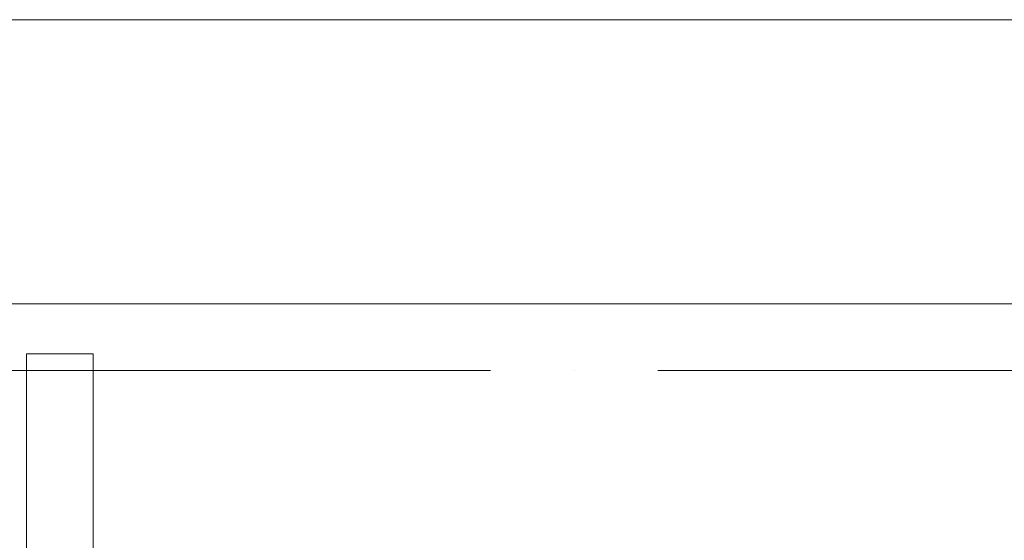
# Model space of a CAD drawing. Header units: millimetres. Extents: x -32229 to 291619, y -13689 to 125138.
# Tile 482 of 565: x 88565 to 94453, y 93034 to 96150. Entities that reach past the tile are written whole.
import ezdxf

# ---------------------------------------------------------------- set-up
doc = ezdxf.new("R2010")
doc.units = ezdxf.units.MM
doc.linetypes.add('ADSK_Линия сетки', pattern=[5000, 4000, -500, 0, -500])
for name, color, linetype, lineweight in [('A-FLOR-____-OTLN', 7, 'Continuous', 18), ('S-COLS-____-MCUT', 7, 'Continuous', 40), ('S-GRID-____-OTLN', 7, 'Continuous', 9)]:
    doc.layers.add(name, color=color, linetype=linetype, lineweight=lineweight)

# ---------------------------------------------------------------- blocks, each defined once
blk = doc.blocks.new('Наметкина 10_РД_АР_П_отсоединено_rvt-1--02 ЭМ')
at = {"layer": 'A-FLOR-____-OTLN', "color": 253, "lineweight": 13, "true_color": 0xaaaaaa}
for p, q in [((124305.3, 96150), (45535.3, 96150)), ((124305.3, 94450), (43610.3, 94450)), ((124305.3, 94450), (43835.3, 94450))]:
    blk.add_line(p, q, dxfattribs=at)
at = {"layer": 'S-COLS-____-MCUT', "color": 253, "lineweight": 15, "true_color": 0xaaaaaa}
for p, q in [((88605.3, 94150), (88605.3, 91750)), ((89005.3, 94150), (88605.3, 94150)), ((89005.3, 91750), (89005.3, 94150))]:
    blk.add_line(p, q, dxfattribs=at)

msp = doc.modelspace()

# ---------------------------------------------------------------- linework, layer by layer
at = {"layer": 'S-GRID-____-OTLN', "color": 253, "linetype": 'ADSK_Линия сетки', "true_color": 0xaaaaaa}
msp.add_line((131381.2, 94050), (-30593.4, 94050), dxfattribs=at)

# ---------------------------------------------------------------- block references
at = {"lineweight": 5}
msp.add_blockref('Наметкина 10_РД_АР_П_отсоединено_rvt-1--02 ЭМ', (0, 0), dxfattribs=at)

doc.saveas('drawing.dxf')
